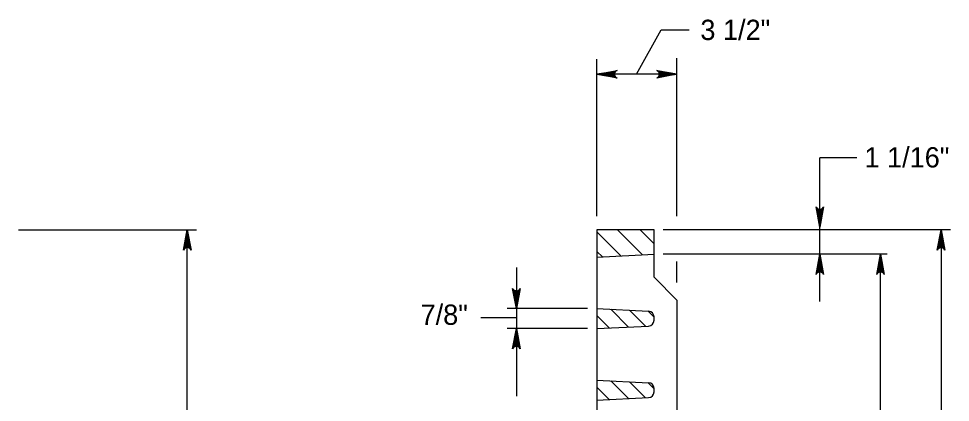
# Model space of a CAD drawing. Extents: x 2087776 to 2104538, y 970919 to 982612.
# Drawn here: x 2091558.5 to 2092011.1, y 977626.3 to 977812.5 of the extents above; entities that cross this region are included whole.
import ezdxf

# ---------------------------------------------------------------- set-up
doc = ezdxf.new("R2010")
doc.units = 0
doc.layers.add('1', color=7, linetype='Continuous')

msp = doc.modelspace()

# ---------------------------------------------------------------- linework, layer by layer
at = {"layer": '1'}
for p, q in [((2091839.42, 977716.67), (2091839.42, 977792.8)), ((2091878.31, 977716.67), (2091878.31, 977793.4)), ((2091878.31, 977785.55), (2091839.42, 977785.55)), ((2091947.72, 977675.19), (2091947.72, 977744.97)), ((2091965.65, 977744.97), (2091947.72, 977744.97)), ((2091558.55, 977710.01), (2091645, 977710.01)), ((2091640.49, 977415.56), (2091640.49, 977710.01)), ((2091839.42, 977710.01), (2091839.42, 977415.56)), ((2091867.2, 977710.01), (2091839.42, 977710.01)), ((2091851.09, 977697.37), (2091839.42, 977709.04)), ((2091861.59, 977697.9), (2091849.47, 977710.01)), ((2091867.2, 977703.31), (2091860.5, 977710.01)), ((2091867.2, 977698.18), (2091867.2, 977710.01)), ((2092011.11, 977710.01), (2091871.61, 977710.01)), ((2092006.6, 977710.01), (2092006.6, 977415.56)), ((2091842.07, 977696.92), (2091839.42, 977699.58)), ((2091839.42, 977696.79), (2091867.2, 977698.18)), ((2091867.2, 977687.07), (2091867.2, 977698.18)), ((2091980.4, 977698.18), (2091871.61, 977698.18)), ((2091878.31, 977684.55), (2091878.31, 977694.66)), ((2091977.16, 977427.39), (2091977.16, 977698.18)), ((2091800.34, 977691.81), (2091800.34, 977629.32)), ((2091878.31, 977675.97), (2091867.2, 977687.07)), ((2091834.9, 977671.82), (2091795.83, 977671.82)), ((2091839.42, 977671.82), (2091864.57, 977670.56)), ((2091878.31, 977675.97), (2091878.31, 977449.61)), ((2091800.34, 977667.38), (2091783.13, 977667.38)), ((2091845.43, 977662.4), (2091839.42, 977668.42)), ((2091854.77, 977662.87), (2091846.15, 977671.48)), ((2091862.96, 977663.27), (2091855.21, 977671.03)), ((2091867.2, 977667.64), (2091864.26, 977670.58)), ((2091867.2, 977666.12), (2091867.2, 977667.79)), ((2091839.42, 977662.1), (2091864.57, 977663.35)), ((2091834.9, 977662.1), (2091795.83, 977662.1)), ((2091839.42, 977637.1), (2091864.57, 977635.84)), ((2091854.77, 977628.15), (2091846.15, 977636.76)), ((2091862.96, 977628.55), (2091855.21, 977636.31)), ((2091867.2, 977632.92), (2091864.26, 977635.86)), ((2091845.43, 977627.68), (2091839.42, 977633.7)), ((2091867.2, 977631.4), (2091867.2, 977633.07)), ((2091839.42, 977627.38), (2091864.57, 977628.63))]:
    msp.add_line(p, q, dxfattribs=at)
for points in [[(2091858.73, 977785.55), (2091870.62, 977807.08), (2091884.3, 977807.08)], [(2091839.42, 977785.55), (2091849.2, 977787.39), (2091848.82, 977787.13), (2091848.45, 977786.86), (2091848.25, 977786.54), (2091848.06, 977786.21), (2091848, 977785.88), (2091847.95, 977785.55), (2091848, 977785.22), (2091848.06, 977784.9), (2091848.25, 977784.57), (2091848.45, 977784.24), (2091848.82, 977783.98), (2091849.2, 977783.72), (2091839.42, 977785.55), (2091848.82, 977783.98), (2091848.45, 977784.24), (2091839.42, 977785.55), (2091848.25, 977784.57), (2091848.06, 977784.9), (2091839.42, 977785.55), (2091848, 977785.22), (2091847.95, 977785.55), (2091839.42, 977785.55), (2091848, 977785.88), (2091848.06, 977786.21), (2091839.42, 977785.55), (2091848.25, 977786.54), (2091848.45, 977786.86), (2091839.42, 977785.55), (2091848.82, 977787.13)], [(2091878.31, 977785.55), (2091868.52, 977783.72), (2091868.9, 977783.98), (2091869.28, 977784.24), (2091869.47, 977784.57), (2091869.67, 977784.9), (2091869.72, 977785.22), (2091869.78, 977785.55), (2091869.72, 977785.88), (2091869.67, 977786.21), (2091869.47, 977786.54), (2091869.28, 977786.86), (2091868.9, 977787.13), (2091868.52, 977787.39), (2091878.31, 977785.55), (2091868.9, 977787.13), (2091869.28, 977786.86), (2091878.31, 977785.55), (2091869.47, 977786.54), (2091869.67, 977786.21), (2091878.31, 977785.55), (2091869.72, 977785.88), (2091869.78, 977785.55), (2091878.31, 977785.55), (2091869.72, 977785.22), (2091869.67, 977784.9), (2091878.31, 977785.55), (2091869.47, 977784.57), (2091869.28, 977784.24), (2091878.31, 977785.55), (2091868.9, 977783.98)], [(2091947.72, 977711.39), (2091945.89, 977721.18), (2091946.15, 977720.8), (2091946.41, 977720.42), (2091946.74, 977720.23), (2091947.06, 977720.04), (2091947.39, 977719.98), (2091947.72, 977719.92), (2091948.05, 977719.98), (2091948.38, 977720.04), (2091948.7, 977720.23), (2091949.03, 977720.42), (2091949.29, 977720.8), (2091949.56, 977721.18), (2091947.72, 977711.39), (2091949.29, 977720.8), (2091949.03, 977720.42), (2091947.72, 977711.39), (2091948.7, 977720.23), (2091948.38, 977720.04), (2091947.72, 977711.39), (2091948.05, 977719.98), (2091947.72, 977719.92), (2091947.72, 977711.39), (2091947.39, 977719.98), (2091947.06, 977720.04), (2091947.72, 977711.39), (2091946.74, 977720.23), (2091946.41, 977720.42), (2091947.72, 977711.39), (2091946.15, 977720.8)], [(2091640.49, 977710.01), (2091642.32, 977700.23), (2091642.06, 977700.6), (2091641.8, 977700.98), (2091641.47, 977701.18), (2091641.15, 977701.37), (2091640.82, 977701.43), (2091640.49, 977701.48), (2091640.16, 977701.43), (2091639.83, 977701.37), (2091639.51, 977701.18), (2091639.18, 977700.98), (2091638.92, 977700.6), (2091638.65, 977700.23), (2091640.49, 977710.01), (2091638.92, 977700.6), (2091639.18, 977700.98), (2091640.49, 977710.01), (2091639.51, 977701.18), (2091639.83, 977701.37), (2091640.49, 977710.01), (2091640.16, 977701.43), (2091640.49, 977701.48), (2091640.49, 977710.01), (2091640.82, 977701.43), (2091641.15, 977701.37), (2091640.49, 977710.01), (2091641.47, 977701.18), (2091641.8, 977700.98), (2091640.49, 977710.01), (2091642.06, 977700.6)], [(2092006.6, 977710.01), (2092008.44, 977700.23), (2092008.17, 977700.6), (2092007.91, 977700.98), (2092007.58, 977701.18), (2092007.26, 977701.37), (2092006.93, 977701.43), (2092006.6, 977701.48), (2092006.27, 977701.43), (2092005.94, 977701.37), (2092005.62, 977701.18), (2092005.29, 977700.98), (2092005.03, 977700.6), (2092004.77, 977700.23), (2092006.6, 977710.01), (2092005.03, 977700.6), (2092005.29, 977700.98), (2092006.6, 977710.01), (2092005.62, 977701.18), (2092005.94, 977701.37), (2092006.6, 977710.01), (2092006.27, 977701.43), (2092006.6, 977701.48), (2092006.6, 977710.01), (2092006.93, 977701.43), (2092007.26, 977701.37), (2092006.6, 977710.01), (2092007.58, 977701.18), (2092007.91, 977700.98), (2092006.6, 977710.01), (2092008.17, 977700.6)], [(2091947.72, 977698.18), (2091949.56, 977688.39), (2091949.29, 977688.77), (2091949.03, 977689.15), (2091948.7, 977689.34), (2091948.38, 977689.54), (2091948.05, 977689.59), (2091947.72, 977689.65), (2091947.39, 977689.59), (2091947.06, 977689.54), (2091946.74, 977689.34), (2091946.41, 977689.15), (2091946.15, 977688.77), (2091945.89, 977688.39), (2091947.72, 977698.18), (2091946.15, 977688.77), (2091946.41, 977689.15), (2091947.72, 977698.18), (2091946.74, 977689.34), (2091947.06, 977689.54), (2091947.72, 977698.18), (2091947.39, 977689.59), (2091947.72, 977689.65), (2091947.72, 977698.18), (2091948.05, 977689.59), (2091948.38, 977689.54), (2091947.72, 977698.18), (2091948.7, 977689.34), (2091949.03, 977689.15), (2091947.72, 977698.18), (2091949.29, 977688.77)], [(2091977.16, 977698.18), (2091979, 977688.39), (2091978.73, 977688.77), (2091978.47, 977689.15), (2091978.14, 977689.34), (2091977.82, 977689.54), (2091977.49, 977689.59), (2091977.16, 977689.65), (2091976.83, 977689.59), (2091976.5, 977689.54), (2091976.18, 977689.34), (2091975.85, 977689.15), (2091975.59, 977688.77), (2091975.33, 977688.39), (2091977.16, 977698.18), (2091975.59, 977688.77), (2091975.85, 977689.15), (2091977.16, 977698.18), (2091976.18, 977689.34), (2091976.5, 977689.54), (2091977.16, 977698.18), (2091976.83, 977689.59), (2091977.16, 977689.65), (2091977.16, 977698.18), (2091977.49, 977689.59), (2091977.82, 977689.54), (2091977.16, 977698.18), (2091978.14, 977689.34), (2091978.47, 977689.15), (2091977.16, 977698.18), (2091978.73, 977688.77)], [(2091800.34, 977671.82), (2091798.51, 977681.6), (2091798.77, 977681.23), (2091799.03, 977680.85), (2091799.36, 977680.66), (2091799.68, 977680.46), (2091800.01, 977680.41), (2091800.34, 977680.35), (2091800.67, 977680.41), (2091801, 977680.46), (2091801.33, 977680.66), (2091801.65, 977680.85), (2091801.91, 977681.23), (2091802.18, 977681.6), (2091800.34, 977671.82), (2091801.91, 977681.23), (2091801.65, 977680.85), (2091800.34, 977671.82), (2091801.33, 977680.66), (2091801, 977680.46), (2091800.34, 977671.82), (2091800.67, 977680.41), (2091800.34, 977680.35), (2091800.34, 977671.82), (2091800.01, 977680.41), (2091799.68, 977680.46), (2091800.34, 977671.82), (2091799.36, 977680.66), (2091799.03, 977680.85), (2091800.34, 977671.82), (2091798.77, 977681.23)], [(2091800.34, 977662.1), (2091802.18, 977652.31), (2091801.91, 977652.69), (2091801.65, 977653.07), (2091801.33, 977653.26), (2091801, 977653.46), (2091800.67, 977653.51), (2091800.34, 977653.57), (2091800.01, 977653.51), (2091799.68, 977653.46), (2091799.36, 977653.26), (2091799.03, 977653.07), (2091798.77, 977652.69), (2091798.51, 977652.31), (2091800.34, 977662.1), (2091798.77, 977652.69), (2091799.03, 977653.07), (2091800.34, 977662.1), (2091799.36, 977653.26), (2091799.68, 977653.46), (2091800.34, 977662.1), (2091800.01, 977653.51), (2091800.34, 977653.57), (2091800.34, 977662.1), (2091800.67, 977653.51), (2091801, 977653.46), (2091800.34, 977662.1), (2091801.33, 977653.26), (2091801.65, 977653.07), (2091800.34, 977662.1), (2091801.91, 977652.69)]]:
    msp.add_lwpolyline(points, dxfattribs=at)
for centre, start, end in [((2091864.43, 977667.79), 0, 87.1431), ((2091864.43, 977666.12), 272.8569, 360), ((2091864.43, 977633.07), 0, 87.1431), ((2091864.43, 977631.4), 272.8569, 360)]:
    msp.add_arc(centre, 2.77, start, end, dxfattribs=at)

# ---------------------------------------------------------------- texts
for s, p in [('3 1/2"', (2091889.68, 977802.17)), ('1 1/16"', (2091969.38, 977740.31)), ('7/8"', (2091753.78, 977663.93))]:
    msp.add_text(s, height=9.843, dxfattribs=at).set_placement(p)

doc.saveas('drawing.dxf')
